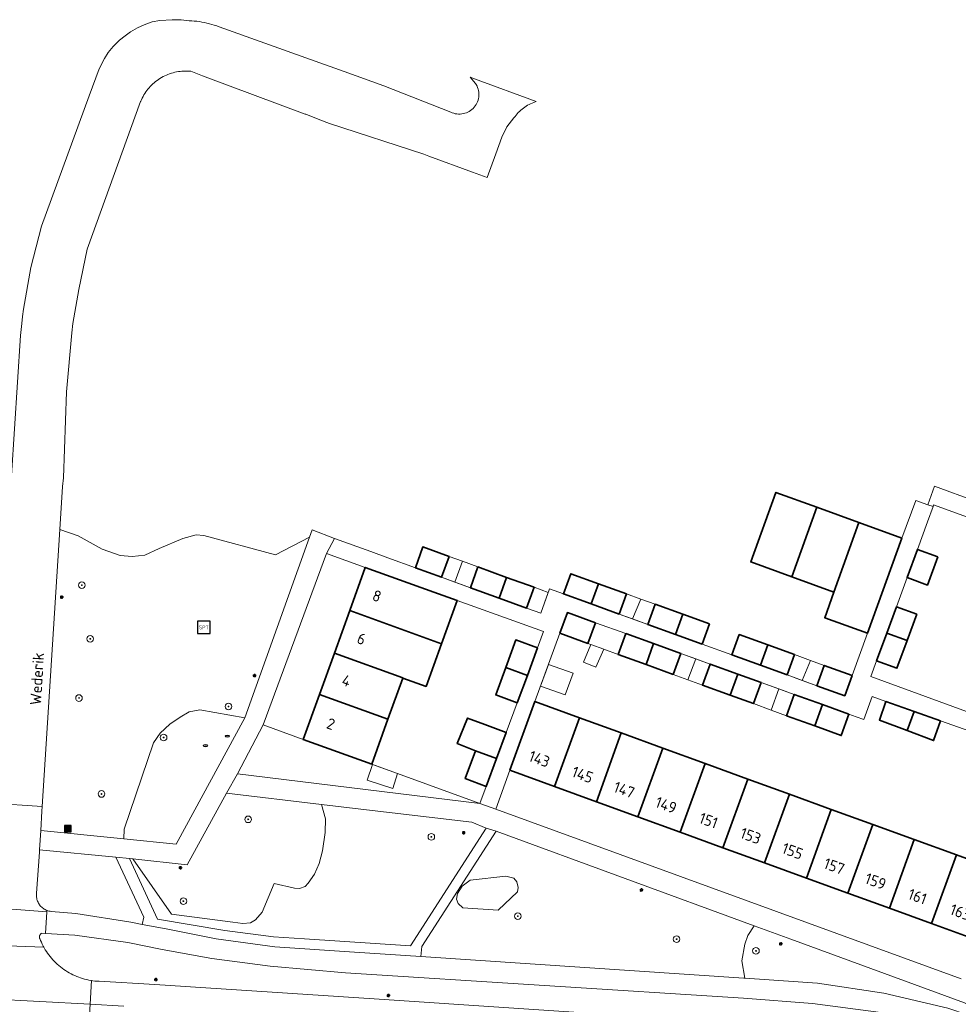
# Model space of a CAD drawing. Header units: metres. Extents: x 152610 to 160096, y 456114 to 462495.
# Tile 624 of 656: x 158881 to 158995, y 460919 to 461038. Entities that reach past the tile are written whole.
import ezdxf
from ezdxf.enums import TextEntityAlignment as Align

# ---------------------------------------------------------------- set-up
doc = ezdxf.new("R2010")
doc.units = ezdxf.units.M
doc.header["$LTSCALE"] = 0.5
doc.layers.get('0').update_dxf_attribs({"linetype": 'CONTINUOUS'})
for name, color, linetype, lineweight in [('B-PV-GR-BEPLANTING_CULTUUR_BOSPLANTSOEN-GV', 251, 'CONTINUOUS', 18), ('B-PV-GR-BEPLANTING_CULTUUR_ROOS-GV', 251, 'CONTINUOUS', 18), ('B-PV-GR-BOOM-S', 251, 'CONTINUOUS', 25), ('B-PV-IE-MEUBILAIR-S', 251, 'CONTINUOUS', 25), ('B-PV-IE-MEUBILAIR_WEGMEUBILAIR-S', 251, 'CONTINUOUS', 25), ('B-PV-IE-MEUBILAIR_WEGMEUBILAIR_AFVALBAK-S', 251, 'CONTINUOUS', 25), ('B-PV-OG-BEBOUWING-GV', 6, 'CONTINUOUS', 35), ('B-PV-OG-BEBOUWING-T18', 1, 'CONTINUOUS', 18), ('B-PV-OG-BEBOUWING_OVERBOUWING-GV', 251, 'CONTINUOUS', 18), ('B-PV-OG-BEBOUWING_SCHUUR-GV', 251, 'CONTINUOUS', 18), ('B-PV-OG-TERREIN_BEGROEID-GV', 251, 'CONTINUOUS', 18), ('B-PV-OG-TOPOGRAFIE-T18', 1, 'CONTINUOUS', 18), ('B-PV-VH-GESLOTENVERHARDING_ASFALT-GV', 251, 'CONTINUOUS', 18), ('B-PV-VH-OPENVERHARDING_STRAATBAKSTEEN-GV', 251, 'CONTINUOUS', 18), ('B-PV-VH-OPENVERHARDING_TEGEL-GV', 251, 'CONTINUOUS', 18)]:
    doc.layers.add(name, color=color, linetype=linetype, lineweight=lineweight)
doc.styles.add('NLCS-ISO', font='NLCS-ISO.ttf')
doc.styles.add('NLCS-ISO-M750-T18', font='NLCS-ISO.ttf', dxfattribs={"height": 1.35})

# ---------------------------------------------------------------- blocks, each defined once
blk = doc.blocks.new('SIE-WEG_AFVALBAK-SO')
h = blk.add_hatch(color=256)
h.dxf.hatch_style = 1
h.paths.add_polyline_path([(-1.5, -1.5), (1.5, -1.5), (1.5, 1.5), (-1.5, 1.5)])
for points in [[(-2, -2), (2, -2), (2, 2), (-2, 2)], [(-1.5, -1.5), (1.5, -1.5), (1.5, 1.5), (-1.5, 1.5)]]:
    blk.add_lwpolyline(points, close=True)
blk = doc.blocks.new('SIE-MEUBILAIR_PAAL_LICHTMAST-SO')
for points in [[(-0.62, 0), (-1, 0)], [(-0.71, 0.71), (-0.44, 0.44)], [(0, 1), (0, 0.62)], [(0.44, 0.44), (0.71, 0.71)], [(1, 0), (0.62, 0)], [(-0.71, -0.71), (-0.44, -0.44)], [(0, -0.62), (0, -1)], [(0.44, -0.44), (0.71, -0.71)]]:
    blk.add_lwpolyline(points)
blk.add_circle((0, 0), 0.5)
blk = doc.blocks.new('SIE-MEUBILAIR_PUT_RIOOLPUT-SO')
blk.add_ellipse((0, 0), major_axis=(1.25, 0), ratio=0.54)
at = {"style": 'NLCS-ISO'}
blk.add_text('ri', height=0.75, dxfattribs=at).set_placement((-0.04, 0.07), align=Align.MIDDLE_CENTER)
blk = doc.blocks.new('SIE-WEG_SPEELTOESTEL-SO')
at = {"flags": 128}
blk.add_lwpolyline([(-3.75, -3.75), (3.75, -3.75), (3.75, 3.75), (-3.75, 3.75)], close=True, dxfattribs=at)
at = {"style": 'NLCS-ISO'}
blk.add_text('SPT', height=2.25, dxfattribs=at).set_placement((0, 0), align=Align.MIDDLE_CENTER)
blk = doc.blocks.new('SGR-BOOM_GBKN-SO')
at = {"linetype": 'ByBlock', "lineweight": 18}
h = blk.add_hatch(color=0, dxfattribs=at)
h.dxf.hatch_style = 1
edge = h.paths.add_edge_path()
edge.add_arc((0, 0), 0.25, 0, 360)
at = {"color": 0, "linetype": 'ByBlock', "lineweight": 18}
for radius in [2, 0.25]:
    blk.add_circle((0, 0), radius, dxfattribs=at)
at = {"color": 0, "linetype": 'ByBlock', "lineweight": 18, "style": 'NLCS-ISO'}
blk.add_attdef('SOORT', (2.5, 0), '', height=1.5, dxfattribs=at)

msp = doc.modelspace()

# ---------------------------------------------------------------- linework, layer by layer
at = {"layer": 'B-PV-GR-BEPLANTING_CULTUUR_BOSPLANTSOEN-GV', "flags": 128}
for points in [[(158908.405, 460953.715), (158902.965, 460954.663), (158901.676, 460954.41), (158900.58, 460953.766), (158899.322, 460952.954), (158898.162, 460951.858), (158897.33, 460950.692), (158893.793, 460940.225), (158893.763, 460939.048), (158900.087, 460938.414)], [(158915.477, 460951.083), (158910.602, 460952.838), (158907.505, 460946.916), (158936.866, 460943.328), (158923.766, 460948.099)], [(158917.665, 460943.213), (158906.187, 460944.574), (158901.42, 460935.902), (158894.818, 460936.612), (158899.522, 460929.93), (158906.95, 460928.956), (158908.139, 460928.797), (158909.088, 460928.892), (158909.696, 460929.261), (158910.487, 460930.152), (158911.949, 460933.624), (158914.404, 460933.072), (158915.026, 460933.023), (158915.69, 460933.275), (158916.07, 460933.67), (158916.836, 460934.79), (158917.407, 460936.06), (158917.789, 460937.608), (158918.118, 460939.804), (158918.166, 460941.476)], [(158940.967, 460934.28), (158940.013, 460934.539), (158935.676, 460934.062), (158934.715, 460933.322), (158934.153, 460932.418), (158934.038, 460931.753), (158934.236, 460931.21), (158934.781, 460930.709), (158939.072, 460930.403), (158941.406, 460932.62), (158941.489, 460933.172), (158941.312, 460933.854)]]:
    msp.add_lwpolyline(points, close=True, dxfattribs=at)
at = {"layer": 'B-PV-GR-BEPLANTING_CULTUUR_ROOS-GV', "flags": 128}
msp.add_lwpolyline([(158974.517, 460926.904), (158970.086, 460928.527), (158969.291, 460927.364), (158968.938, 460926.3), (158968.586, 460924.272), (158968.936, 460922.191), (158977.737, 460921.583), (158985.769, 460920.373), (158993.513, 460918.539), (158995.884, 460917.721), (158996.616, 460917.45), (158997.291, 460918.333), (158995.523, 460919.208)], close=True, dxfattribs=at)
at = {"layer": 'B-PV-OG-BEBOUWING-GV', "flags": 128}
for points in [[(158977.654, 460979.198), (158972.706, 460980.995), (158969.643, 460972.592), (158974.646, 460970.774)], [(158982.749, 460977.347), (158977.654, 460979.198), (158974.646, 460970.774), (158979.731, 460968.926)], [(158987.962, 460975.453), (158982.749, 460977.347), (158979.731, 460968.926), (158978.605, 460965.825), (158983.78, 460963.944)], [(158933.121, 460973.249), (158929.949, 460974.402), (158929.043, 460971.872), (158932.209, 460970.726)], [(158992.294, 460973.198), (158989.827, 460974.088), (158988.583, 460970.685), (158991.046, 460969.786)], [(158931.266, 460968.934), (158922.977, 460971.918), (158921.098, 460966.697), (158932.193, 460962.65), (158934.089, 460967.918)], [(158940.095, 460970.714), (158936.612, 460971.98), (158935.704, 460969.461), (158939.188, 460968.201)], [(158943.419, 460969.506), (158940.095, 460970.714), (158939.188, 460968.201), (158942.513, 460966.998)], [(158951.21, 460969.942), (158947.854, 460971.156), (158946.969, 460968.708), (158950.327, 460967.492)], [(158954.594, 460968.718), (158951.21, 460969.942), (158950.327, 460967.492), (158953.708, 460966.268)], [(158932.193, 460962.65), (158921.098, 460966.697), (158919.238, 460961.531), (158927.522, 460958.533), (158927.516, 460958.517), (158930.339, 460957.5)], [(158961.435, 460966.243), (158958.091, 460967.453), (158957.206, 460965.001), (158960.544, 460963.793)], [(158989.748, 460966.238), (158987.284, 460967.136), (158986.117, 460963.943), (158988.584, 460963.055)], [(158950.851, 460965.226), (158947.453, 460966.454), (158946.54, 460963.948), (158949.946, 460962.712)], [(158964.653, 460965.079), (158961.435, 460966.243), (158960.544, 460963.793), (158963.766, 460962.626)], [(158943.845, 460962.16), (158941.196, 460963.146), (158939.982, 460959.808), (158942.617, 460958.847)], [(158957.888, 460962.685), (158954.522, 460963.9), (158953.613, 460961.378), (158956.973, 460960.155)], [(158971.701, 460962.529), (158968.252, 460963.777), (158967.365, 460961.323), (158970.823, 460960.071)], [(158988.584, 460963.055), (158986.117, 460963.943), (158984.896, 460960.604), (158987.359, 460959.705)], [(158961.181, 460961.497), (158957.888, 460962.685), (158956.973, 460960.155), (158960.267, 460958.957)], [(158974.93, 460961.361), (158971.701, 460962.529), (158970.823, 460960.071), (158974.042, 460958.905)], [(158927.522, 460958.533), (158919.238, 460961.531), (158917.443, 460956.544), (158925.725, 460953.542), (158927.516, 460958.517)], [(158942.617, 460958.847), (158939.982, 460959.808), (158938.774, 460956.488), (158941.384, 460955.52)], [(158968.09, 460959.004), (158964.724, 460960.218), (158963.806, 460957.67), (158967.159, 460956.45)], [(158981.92, 460958.83), (158978.561, 460960.048), (158977.673, 460957.589), (158981.028, 460956.374)], [(158970.903, 460957.989), (158968.09, 460959.004), (158967.159, 460956.45), (158969.98, 460955.424)], [(158925.725, 460953.542), (158917.443, 460956.544), (158915.477, 460951.083), (158923.766, 460948.099)], [(158978.347, 460955.305), (158974.925, 460956.538), (158973.996, 460953.963), (158977.4, 460952.725)], [(158948.909, 460953.711), (158943.527, 460955.67), (158940.502, 460947.359), (158945.9, 460945.395)], [(158981.545, 460954.152), (158978.347, 460955.305), (158977.4, 460952.725), (158980.612, 460951.557)], [(158989.421, 460954.481), (158986.023, 460955.689), (158985.223, 460953.432), (158988.576, 460952.167)], [(158936.307, 460949.707), (158938.884, 460948.773), (158940.055, 460951.935), (158937.467, 460952.895), (158935.351, 460953.68), (158934.119, 460950.584)], [(158953.974, 460951.868), (158948.909, 460953.711), (158945.9, 460945.395), (158950.965, 460943.551)], [(158992.644, 460953.336), (158989.421, 460954.481), (158988.576, 460952.167), (158991.799, 460950.952)], [(158959.02, 460950.032), (158953.974, 460951.868), (158950.965, 460943.551), (158955.984, 460941.725)], [(158964.139, 460948.169), (158959.02, 460950.032), (158955.984, 460941.725), (158961.109, 460939.86)], [(158938.884, 460948.773), (158936.307, 460949.707), (158935.082, 460946.34), (158937.633, 460945.394)], [(158969.303, 460946.29), (158964.139, 460948.169), (158961.109, 460939.86), (158966.269, 460937.982)], [(158974.362, 460944.449), (158969.303, 460946.29), (158966.269, 460937.982), (158971.314, 460936.146)], [(158979.408, 460942.613), (158974.362, 460944.449), (158971.314, 460936.146), (158976.409, 460934.292)], [(158984.423, 460940.788), (158979.408, 460942.613), (158976.409, 460934.292), (158981.39, 460932.479)], [(158989.443, 460938.961), (158984.423, 460940.788), (158981.39, 460932.479), (158986.441, 460930.641)], [(158994.571, 460937.095), (158989.443, 460938.961), (158986.441, 460930.641), (158991.526, 460928.791)], [(158999.871, 460935.166), (158994.571, 460937.095), (158991.526, 460928.791), (158996.846, 460926.855)]]:
    msp.add_lwpolyline(points, close=True, dxfattribs=at)
at = {"layer": 'B-PV-OG-BEBOUWING_OVERBOUWING-GV', "flags": 128}
for points in [[(158933.809, 460970.147), (158934.751, 460972.657), (158933.121, 460973.249), (158932.209, 460970.726)], [(158936.612, 460971.98), (158934.751, 460972.657), (158933.809, 460970.147), (158935.704, 460969.461)], [(158945.143, 460968.883), (158943.419, 460969.506), (158942.513, 460966.998), (158944.238, 460966.373)], [(158955.354, 460965.672), (158956.344, 460968.085), (158954.594, 460968.718), (158953.708, 460966.268)], [(158958.091, 460967.453), (158956.344, 460968.085), (158955.354, 460965.672), (158957.206, 460965.001)], [(158950.299, 460962.583), (158951.853, 460962.018), (158953.613, 460961.378), (158954.522, 460963.9), (158950.851, 460965.226), (158949.946, 460962.712)], [(158951.853, 460962.018), (158950.299, 460962.583), (158949.421, 460960.439), (158950.895, 460959.839)], [(158962.042, 460958.312), (158962.989, 460960.845), (158961.181, 460961.497), (158960.267, 460958.957)], [(158964.724, 460960.218), (158962.989, 460960.845), (158962.042, 460958.312), (158963.806, 460957.67)], [(158975.888, 460958.236), (158976.884, 460960.655), (158974.93, 460961.361), (158974.042, 460958.905)], [(158948.135, 460959.11), (158945.167, 460960.175), (158944.208, 460957.54), (158947.189, 460956.472)], [(158972.123, 460954.645), (158973.036, 460957.219), (158970.903, 460957.989), (158969.98, 460955.424)], [(158974.925, 460956.538), (158973.036, 460957.219), (158972.123, 460954.645), (158973.996, 460953.963)], [(158926.901, 460946.957), (158923.849, 460948.069), (158923.222, 460946.164), (158926.306, 460945.148)]]:
    msp.add_lwpolyline(points, close=True, dxfattribs=at)
at = {"layer": 'B-PV-OG-BEBOUWING_SCHUUR-GV', "flags": 128}
msp.add_lwpolyline([(158978.561, 460960.048), (158976.884, 460960.655), (158975.888, 460958.236), (158977.673, 460957.589)], close=True, dxfattribs=at)
at = {"layer": 'B-PV-OG-TERREIN_BEGROEID-GV', "flags": 128}
for points in [[(158888.22, 460975.741), (158885.984, 460976.488), (158883.857, 460942.959), (158883.826, 460942.41), (158883.694, 460940.058), (158893.763, 460939.048), (158893.793, 460940.225), (158897.33, 460950.692), (158898.162, 460951.858), (158899.322, 460952.954), (158900.58, 460953.766), (158901.676, 460954.41), (158902.965, 460954.663), (158908.405, 460953.715), (158916.241, 460975.576), (158912.12, 460973.446), (158903.42, 460975.787), (158902.506, 460975.854), (158900.875, 460975.419), (158898.026, 460974.221), (158896.271, 460973.413), (158894.744, 460973.238), (158893.309, 460973.349), (158891.135, 460974.111)], [(158921.054, 460942.811), (158917.665, 460943.213), (158918.166, 460941.476), (158918.118, 460939.804), (158917.789, 460937.608), (158917.407, 460936.06), (158916.836, 460934.79), (158916.07, 460933.67), (158915.69, 460933.275), (158915.026, 460933.023), (158914.404, 460933.072), (158911.949, 460933.624), (158910.487, 460930.152), (158909.696, 460929.261), (158909.088, 460928.892), (158908.139, 460928.797), (158906.95, 460928.956), (158899.522, 460929.93), (158894.818, 460936.612), (158894.42, 460936.655), (158897.819, 460929.324), (158905.966, 460927.962), (158911.864, 460927.168), (158915.615, 460926.94), (158928.469, 460926.094), (158937.63, 460940.338), (158935.884, 460941.052)], [(158938.828, 460939.979), (158937.63, 460940.338), (158928.469, 460926.094), (158915.615, 460926.94), (158911.864, 460927.168), (158905.966, 460927.962), (158897.819, 460929.324), (158894.42, 460936.655), (158892.77, 460936.817), (158896.17, 460929.586), (158895.963, 460928.691), (158898.869, 460928.141), (158904.946, 460926.934), (158912.012, 460925.964), (158921.075, 460925.367), (158929.714, 460924.794), (158929.819, 460926.034)], [(158970.086, 460928.527), (158938.828, 460939.979), (158929.819, 460926.034), (158929.714, 460924.794), (158968.808, 460922.2), (158968.936, 460922.191), (158968.586, 460924.272), (158968.938, 460926.3), (158969.291, 460927.364)], [(158892.77, 460936.817), (158883.55, 460937.733), (158883.532, 460937.443), (158883.177, 460932.462), (158883.167, 460932.348), (158883.163, 460932.223), (158883.168, 460932.097), (158883.18, 460931.972), (158883.201, 460931.848), (158883.229, 460931.726), (158883.265, 460931.606), (158883.308, 460931.488), (158883.359, 460931.373), (158883.417, 460931.262), (158883.482, 460931.154), (158883.554, 460931.051), (158883.632, 460930.953), (158883.717, 460930.86), (158883.807, 460930.772), (158883.902, 460930.691), (158884.003, 460930.615), (158884.108, 460930.547), (158884.217, 460930.485), (158884.33, 460930.43), (158884.439, 460930.385), (158884.446, 460930.382), (158884.565, 460930.342), (158884.686, 460930.31), (158884.81, 460930.285), (158884.934, 460930.268), (158887.928, 460930.021), (158894.576, 460928.954), (158895.963, 460928.691), (158896.17, 460929.586)], [(158941.406, 460932.62), (158939.072, 460930.403), (158934.781, 460930.709), (158934.236, 460931.21), (158934.038, 460931.753), (158934.153, 460932.418), (158934.715, 460933.322), (158935.676, 460934.062), (158940.013, 460934.539), (158940.967, 460934.28), (158941.312, 460933.854), (158941.489, 460933.172)]]:
    msp.add_lwpolyline(points, close=True, dxfattribs=at)
msp.add_lwpolyline([(158985.398, 460918.033), (158977.119, 460919.109), (158968.755, 460919.752), (158920.57, 460922.84), (158911.453, 460923.615), (158904.416, 460924.548), (158898.374, 460925.654), (158894.24, 460926.494), (158887.819, 460927.382), (158884.25, 460927.604), (158883.838, 460927.63), (158883.804, 460927.616), (158883.749, 460927.586), (158883.699, 460927.55), (158883.655, 460927.508), (158883.615, 460927.46), (158883.583, 460927.407), (158883.557, 460927.351), (158883.539, 460927.292), (158883.529, 460927.231), (158883.526, 460927.17), (158883.532, 460927.108), (158883.554, 460927.04), (158883.573, 460926.989), (158883.667, 460926.753), (158883.767, 460926.52), (158883.876, 460926.291), (158883.991, 460926.065), (158884.057, 460925.945), (158884.113, 460925.843), (158884.242, 460925.625), (158884.378, 460925.411), (158884.521, 460925.201), (158884.67, 460924.996), (158884.826, 460924.796), (158884.988, 460924.601), (158885.156, 460924.411), (158885.33, 460924.227), (158885.51, 460924.047), (158885.695, 460923.874), (158885.886, 460923.707), (158886.081, 460923.546), (158886.282, 460923.391), (158886.488, 460923.242), (158886.698, 460923.1), (158886.912, 460922.965), (158887.131, 460922.837), (158887.354, 460922.715), (158887.58, 460922.601), (158887.81, 460922.494), (158888.043, 460922.394), (158888.279, 460922.301), (158888.518, 460922.216), (158888.759, 460922.139), (158889.003, 460922.069), (158889.249, 460922.007), (158889.497, 460921.953), (158889.746, 460921.906), (158889.826, 460921.894), (158889.997, 460921.868), (158890.248, 460921.837), (158890.501, 460921.815), (158890.754, 460921.8), (158897.51, 460921.398), (158924.052, 460919.66), (158976.01, 460916.198)], dxfattribs=at)
at = {"layer": 'B-PV-VH-GESLOTENVERHARDING_ASFALT-GV', "flags": 128}
for points in [[(158875.309, 460926.241), (158884.057, 460925.945), (158883.991, 460926.065), (158883.876, 460926.291), (158883.767, 460926.52), (158883.667, 460926.753), (158883.573, 460926.989), (158883.554, 460927.04), (158883.532, 460927.108), (158883.526, 460927.17), (158883.529, 460927.231), (158883.539, 460927.292), (158883.557, 460927.351), (158883.583, 460927.407), (158883.615, 460927.46), (158883.655, 460927.508), (158883.699, 460927.55), (158883.749, 460927.586), (158883.804, 460927.616), (158883.838, 460927.63), (158884.25, 460927.604), (158884.43, 460930.21), (158875.966, 460930.855)], [(158725.126, 460925.137), (158734.663, 460924.677), (158735.553, 460924.626), (158735.675, 460924.628), (158735.927, 460924.626), (158736.178, 460924.617), (158736.429, 460924.599), (158736.68, 460924.573), (158789.63, 460921.612), (158837.202, 460919.016), (158837.39, 460919.005), (158849.273, 460918.325), (158870.533, 460917.055), (158877.486, 460916.64), (158877.539, 460916.638), (158881.087, 460916.399), (158881.147, 460916.398), (158881.207, 460916.39), (158889.458, 460915.865), (158889.651, 460919.025), (158682.446, 460929.997)], [(158682.446, 460929.997), (158889.651, 460919.025), (158889.826, 460921.894), (158889.746, 460921.906), (158889.497, 460921.953), (158889.249, 460922.007), (158889.003, 460922.069), (158888.759, 460922.139), (158888.518, 460922.216), (158888.279, 460922.301), (158888.043, 460922.394), (158887.81, 460922.494), (158887.58, 460922.601), (158887.354, 460922.715), (158887.131, 460922.837), (158886.912, 460922.965), (158886.698, 460923.1), (158886.488, 460923.242), (158886.282, 460923.391), (158886.081, 460923.546), (158885.886, 460923.707), (158885.695, 460923.874), (158885.51, 460924.047), (158885.33, 460924.227), (158885.156, 460924.411), (158884.988, 460924.601), (158884.826, 460924.796), (158884.67, 460924.996), (158884.521, 460925.201), (158884.378, 460925.411), (158884.242, 460925.625), (158884.113, 460925.843), (158884.057, 460925.945), (158875.309, 460926.241)], [(158993.513, 460918.539), (158985.769, 460920.373), (158977.737, 460921.583), (158968.936, 460922.191), (158968.808, 460922.2), (158929.714, 460924.794), (158921.075, 460925.367), (158912.012, 460925.964), (158904.946, 460926.934), (158898.869, 460928.141), (158895.963, 460928.691), (158894.576, 460928.954), (158887.928, 460930.021), (158884.934, 460930.268), (158884.81, 460930.285), (158884.686, 460930.31), (158884.565, 460930.342), (158884.446, 460930.382), (158884.439, 460930.385), (158884.43, 460930.21), (158884.25, 460927.604), (158887.819, 460927.382), (158894.24, 460926.494), (158898.374, 460925.654), (158904.416, 460924.548), (158911.453, 460923.615), (158920.57, 460922.84), (158968.755, 460919.752), (158977.119, 460919.109), (158985.398, 460918.033)], [(158976.01, 460916.198), (158924.052, 460919.66), (158897.51, 460921.398), (158890.754, 460921.8), (158890.501, 460921.815), (158890.248, 460921.837), (158889.997, 460921.868), (158889.826, 460921.894), (158889.651, 460919.025), (158893.756, 460918.808)], [(158893.756, 460918.808), (158889.651, 460919.025), (158889.458, 460915.865)]]:
    msp.add_lwpolyline(points, dxfattribs=at)
at = {"layer": 'B-PV-VH-OPENVERHARDING_STRAATBAKSTEEN-GV', "flags": 128}
for points in [[(158877.744, 460943.357), (158883.857, 460942.959), (158885.984, 460976.488), (158886.316, 460981.723), (158886.454, 460982.777), (158886.816, 460993.171), (158887.458, 461000.314), (158887.579, 461001.463), (158888.288, 461005.571), (158889.302, 461010.445), (158895.784, 461028.323), (158895.808, 461028.388), (158895.877, 461028.547), (158895.969, 461028.743), (158896.069, 461028.936), (158896.176, 461029.125), (158896.289, 461029.31), (158896.41, 461029.49), (158896.537, 461029.666), (158896.67, 461029.837), (158896.81, 461030.003), (158896.955, 461030.164), (158897.107, 461030.319), (158897.264, 461030.469), (158897.426, 461030.613), (158897.594, 461030.75), (158897.766, 461030.882), (158897.944, 461031.007), (158898.126, 461031.125), (158898.312, 461031.237), (158898.502, 461031.341), (158898.695, 461031.439), (158898.893, 461031.529), (158899.093, 461031.612), (158899.296, 461031.687), (158899.502, 461031.755), (158899.711, 461031.816), (158899.921, 461031.868), (158900.133, 461031.913), (158900.347, 461031.95), (158900.562, 461031.979), (158900.778, 461032), (158900.995, 461032.013), (158901.211, 461032.019), (158901.428, 461032.016), (158901.645, 461032.005), (158901.861, 461031.986), (158903.284, 461031.454), (158915.708, 461026.806), (158915.768, 461026.784), (158917.481, 461026.103), (158918.655, 461025.673), (158930.063, 461021.937), (158930.673, 461021.713), (158935.965, 461019.768), (158937.732, 461019.119), (158938.773, 461021.991), (158939.513, 461024.03), (158940.102, 461025.271), (158940.969, 461026.337), (158940.987, 461026.363), (158941.109, 461026.528), (158941.236, 461026.688), (158941.37, 461026.842), (158941.51, 461026.992), (158941.656, 461027.135), (158941.807, 461027.273), (158941.963, 461027.405), (158942.124, 461027.531), (158942.291, 461027.65), (158942.461, 461027.763), (158942.636, 461027.869), (158942.815, 461027.968), (158942.998, 461028.06), (158943.184, 461028.145), (158943.373, 461028.222), (158943.565, 461028.292), (158943.677, 461028.329), (158936.187, 461031.084), (158935.691, 461031.266), (158936.34, 461030.507), (158936.42, 461030.377), (158936.511, 461030.204), (158936.586, 461030.024), (158936.647, 461029.839), (158936.692, 461029.649), (158936.722, 461029.456), (158936.736, 461029.261), (158936.734, 461029.066), (158936.715, 461028.872), (158936.681, 461028.68), (158936.631, 461028.491), (158936.567, 461028.307), (158936.487, 461028.129), (158936.392, 461027.958), (158936.285, 461027.795), (158936.164, 461027.642), (158936.031, 461027.499), (158935.887, 461027.367), (158935.732, 461027.248), (158935.569, 461027.142), (158935.397, 461027.049), (158935.218, 461026.971), (158935.033, 461026.908), (158934.844, 461026.86), (158934.651, 461026.828), (158934.457, 461026.811), (158934.262, 461026.811), (158934.067, 461026.826), (158933.874, 461026.858), (158933.685, 461026.905), (158933.5, 461026.968), (158933.321, 461027.045), (158925.24, 461030.231), (158920.444, 461031.95), (158915.794, 461033.616), (158905.279, 461037.384), (158904.988, 461037.488), (158904.695, 461037.584), (158904.399, 461037.673), (158904.102, 461037.754), (158903.802, 461037.827), (158903.5, 461037.893), (158903.197, 461037.95), (158902.892, 461038), (158902.586, 461038.042), (158902.28, 461038.076), (158901.972, 461038.102), (158901.664, 461038.12), (158900.681, 461038.21), (158899.607, 461038.239), (158898.123, 461038.154), (158897.162, 461037.972), (158896.196, 461037.627), (158895.393, 461037.25), (158894.568, 461036.788), (158893.917, 461036.302), (158893.229, 461035.747), (158892.436, 461034.986), (158891.866, 461034.249), (158891.407, 461033.525), (158890.78, 461032.301), (158889.55, 461029.01), (158883.76, 461013.227), (158882.487, 461008.245), (158881.598, 461003.18), (158881.492, 461002.313), (158881.385, 461001.446), (158881.309, 461000.723), (158881.241, 461000), (158880.163, 460983.033)], [(158875.966, 460930.855), (158884.43, 460930.21), (158884.439, 460930.385), (158884.33, 460930.43), (158884.217, 460930.485), (158884.108, 460930.547), (158884.003, 460930.615), (158883.902, 460930.691), (158883.807, 460930.772), (158883.717, 460930.86), (158883.632, 460930.953), (158883.554, 460931.051), (158883.482, 460931.154), (158883.417, 460931.262), (158883.359, 460931.373), (158883.308, 460931.488), (158883.265, 460931.606), (158883.229, 460931.726), (158883.201, 460931.848), (158883.18, 460931.972), (158883.168, 460932.097), (158883.163, 460932.223), (158883.167, 460932.348), (158883.177, 460932.462), (158883.532, 460937.443), (158883.55, 460937.733), (158883.694, 460940.058), (158883.826, 460942.41), (158883.857, 460942.959), (158877.744, 460943.357)]]:
    msp.add_lwpolyline(points, dxfattribs=at)
at = {"layer": 'B-PV-VH-OPENVERHARDING_TEGEL-GV', "flags": 128}
for points in [[(158996.928, 460979.896), (158991.919, 460981.747), (158991.09, 460979.504), (158991.729, 460979.287), (158991.799, 460979.48), (159000, 460976.519), (159004.741, 460974.806), (159013.29, 460971.676), (159018.045, 460969.915), (159018.839, 460971.89), (159005.176, 460976.818), (159000, 460978.75)], [(158919.254, 460975.416), (158916.554, 460976.451), (158916.241, 460975.576), (158908.405, 460953.715), (158900.087, 460938.414), (158893.763, 460939.048), (158883.694, 460940.058), (158883.55, 460937.733), (158892.77, 460936.817), (158894.42, 460936.655), (158894.818, 460936.612), (158901.42, 460935.902), (158906.187, 460944.574), (158907.505, 460946.916), (158910.602, 460952.838), (158918.27, 460973.611)]]:
    msp.add_lwpolyline(points, close=True, dxfattribs=at)
for points in [[(158997.414, 460953.872), (158984.205, 460958.714), (158984.896, 460960.604), (158986.117, 460963.943), (158987.284, 460967.136), (158988.583, 460970.685), (158989.827, 460974.088), (158991.046, 460977.421), (158991.729, 460979.287), (158991.09, 460979.504), (158989.634, 460980.035), (158987.962, 460975.453), (158983.78, 460963.944), (158981.92, 460958.83), (158981.028, 460956.374), (158977.673, 460957.589), (158974.042, 460958.905), (158970.823, 460960.071), (158967.365, 460961.323), (158963.766, 460962.626), (158960.544, 460963.793), (158957.206, 460965.001), (158953.708, 460966.268), (158950.327, 460967.492), (158946.969, 460968.708), (158945.298, 460969.313), (158944.238, 460966.373), (158942.513, 460966.998), (158939.188, 460968.201), (158935.704, 460969.461), (158932.209, 460970.726), (158929.043, 460971.872), (158925.712, 460973.078), (158923.651, 460973.824), (158919.254, 460975.416), (158918.27, 460973.611), (158922.977, 460971.918), (158931.266, 460968.934), (158934.089, 460967.918), (158944.579, 460964.14), (158943.845, 460962.16), (158942.617, 460958.847), (158941.384, 460955.52), (158940.055, 460951.935), (158938.884, 460948.773), (158937.633, 460945.394), (158936.866, 460943.328), (158938.78, 460942.631), (158940.502, 460947.359), (158943.527, 460955.67), (158946.54, 460963.948), (158947.453, 460966.454), (158950.851, 460965.226), (158954.522, 460963.9), (158957.888, 460962.685), (158961.181, 460961.497), (158964.724, 460960.218), (158968.09, 460959.004), (158970.903, 460957.989), (158974.925, 460956.538), (158978.347, 460955.305), (158981.545, 460954.152), (158982.422, 460953.836), (158983.336, 460953.506), (158984.339, 460956.288), (158986.023, 460955.689), (158989.421, 460954.481), (158992.644, 460953.336), (158996.173, 460952.082)], [(158995.119, 460922.115), (158938.78, 460942.631), (158936.866, 460943.328), (158907.505, 460946.916), (158906.187, 460944.574), (158917.665, 460943.213), (158921.054, 460942.811), (158935.884, 460941.052), (158937.63, 460940.338), (158938.828, 460939.979), (158970.086, 460928.527), (158974.517, 460926.904), (158995.523, 460919.208)]]:
    msp.add_lwpolyline(points, dxfattribs=at)

# ---------------------------------------------------------------- block references
at = {"layer": 'B-PV-GR-BOOM-S', "xscale": 0.2, "yscale": 0.2, "zscale": 0.2}
for p in [(158888.658, 460969.766), (158889.683, 460963.275), (158888.316, 460956.101), (158906.423, 460955.076), (158898.565, 460951.318), (158891.049, 460944.485), (158908.814, 460941.41), (158930.978, 460939.285), (158900.957, 460931.503), (158941.456, 460929.68), (158960.677, 460926.899), (158970.283, 460925.476)]:
    msp.add_blockref('SGR-BOOM_GBKN-SO', p, dxfattribs=at)
at = {"layer": 'B-PV-IE-MEUBILAIR-S', "xscale": 0.2, "yscale": 0.2, "zscale": 0.2}
for name, p in [('SIE-MEUBILAIR_PAAL_LICHTMAST-SO', (158886.233, 460968.316)), ('SIE-MEUBILAIR_PAAL_LICHTMAST-SO', (158909.578, 460958.822)), ('SIE-MEUBILAIR_PUT_RIOOLPUT-SO', (158906.285, 460951.478)), ('SIE-MEUBILAIR_PUT_RIOOLPUT-SO', (158903.627, 460950.33)), ('SIE-MEUBILAIR_PAAL_LICHTMAST-SO', (158934.893, 460939.796)), ('SIE-MEUBILAIR_PAAL_LICHTMAST-SO', (158900.595, 460935.558)), ('SIE-MEUBILAIR_PAAL_LICHTMAST-SO', (158956.419, 460932.862)), ('SIE-MEUBILAIR_PAAL_LICHTMAST-SO', (158973.293, 460926.356)), ('SIE-MEUBILAIR_PAAL_LICHTMAST-SO', (158897.632, 460922.015)), ('SIE-MEUBILAIR_PAAL_LICHTMAST-SO', (158925.781, 460920.096))]:
    msp.add_blockref(name, p, dxfattribs=at)
at = {"layer": 'B-PV-IE-MEUBILAIR_WEGMEUBILAIR-S', "xscale": 0.2, "yscale": 0.2, "zscale": 0.2}
msp.add_blockref('SIE-WEG_SPEELTOESTEL-SO', (158903.43, 460964.651), dxfattribs=at)
at = {"layer": 'B-PV-IE-MEUBILAIR_WEGMEUBILAIR_AFVALBAK-S', "xscale": 0.2, "yscale": 0.2, "zscale": 0.2}
msp.add_blockref('SIE-WEG_AFVALBAK-SO', (158886.951, 460940.282), dxfattribs=at)

# ---------------------------------------------------------------- texts
at = {"layer": 'B-PV-OG-BEBOUWING-T18', "style": 'NLCS-ISO-M750-T18'}
for s, rotation, p in [('8', 340.2, (158924.39, 460968.461)), ('6', 340.2, (158922.52, 460963.267)), ('4', 340.2, (158920.693, 460958.191)), ('2', 340.2, (158918.812, 460952.967)), ('143', 340, (158944.056, 460948.726)), ('145', 340, (158949.288, 460946.822)), ('147', 340, (158954.329, 460944.987)), ('149', 340, (158959.401, 460943.142)), ('151', 340, (158964.544, 460941.27)), ('153', 340, (158969.646, 460939.413)), ('155', 340, (158974.716, 460937.568)), ('157', 340, (158979.755, 460935.735)), ('159', 340, (158984.77, 460933.909)), ('161', 340, (158989.838, 460932.065)), ('163', 340, (158995.041, 460930.172))]:
    msp.add_text(s, height=1.35, rotation=rotation, dxfattribs=at).set_placement(p, align=Align.MIDDLE)
at = {"layer": 'B-PV-OG-TOPOGRAFIE-T18', "style": 'NLCS-ISO-M750-T18'}
msp.add_text('Wederik', height=1.35, rotation=86.6, dxfattribs=at).set_placement((158883.231, 460958.423), align=Align.MIDDLE)

doc.saveas('drawing.dxf')
